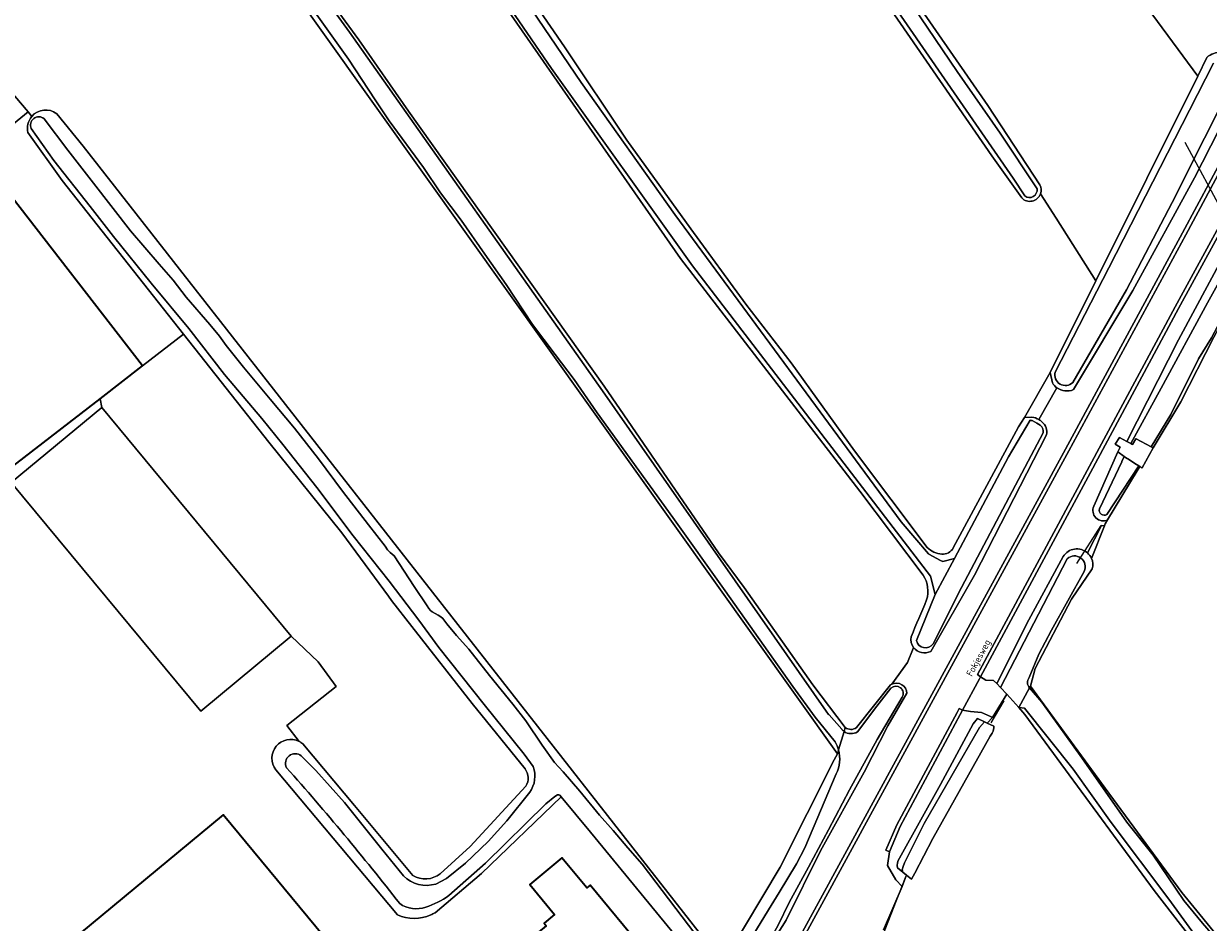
# Model space of a CAD drawing. Header units: metres. Extents: x 149984 to 156489, y 469398 to 478068.
# Tile 420 of 656: x 153192 to 153351, y 474828 to 474948. Entities that reach past the tile are written whole.
import ezdxf
from ezdxf.enums import TextEntityAlignment as Align

# ---------------------------------------------------------------- set-up
doc = ezdxf.new("R2010")
doc.units = ezdxf.units.M
doc.header["$LTSCALE"] = 0.75
for name, color, linetype, lineweight in [('B-WE-GK-BESCHOEIING-G', 252, 'GK-BESCHOEIING-SO', 18), ('B-WE-GR-GRAS-GV', 252, 'Continuous', 13), ('B-WE-KW-KUNSTWERK_DUIKER-G', 6, 'Continuous', 18), ('B-WE-KW-KUNSTWERK_GEMAAL-GV', 6, 'Continuous', 18), ('B-WE-KW-KUNSTWERK_STUW-G', 6, 'Continuous', 18), ('B-WE-OG-BEBOUWING-GV', 6, 'Continuous', 35), ('B-WE-OG-BEBOUWING_LOODS-GV', 6, 'Continuous', 18), ('B-WE-OG-TERREIN_ERF-GV', 252, 'Continuous', 18), ('B-WE-OG-TERREIN_OEVER-GV', 252, 'Continuous', 18), ('B-WE-OG-TOPOGRAFIE-T18', 7, 'Continuous', 18), ('B-WE-OG-WATER-GV', 252, 'Continuous', 18), ('B-WE-OG-WATER_SLOOT-GV', 252, 'Continuous', 18), ('B-WE-OG-WEG-GV', 252, 'Continuous', 18), ('B-WE-VH-GESLOTENVERHARDING_ASFALT-GV', 252, 'Continuous', 18), ('B-WE-VH-GESLOTENVERHARDING_BETON-GV', 252, 'Continuous', 18)]:
    doc.layers.add(name, color=color, linetype=linetype, lineweight=lineweight)
doc.styles.add('NLCS-ISO-M500-T18', font='NLCS-ISO.ttf', dxfattribs={"height": 0.9})
doc.linetypes.add('GK-BESCHOEIING-SO', pattern='A,18,-3,[1,NLCS.SHX,S=0.6,R=0,X=0,Y=0],-3', length=24)

msp = doc.modelspace()

# ---------------------------------------------------------------- linework, layer by layer
at = {"layer": 'B-WE-GK-BESCHOEIING-G', "flags": 128}
msp.add_lwpolyline([(153264.117, 474844.615), (153268.04, 474839.889), (153279.992, 474825.348), (153284.593, 474819.602), (153284.684, 474819.195)], dxfattribs=at)
at = {"layer": 'B-WE-GR-GRAS-GV', "flags": 128}
for points in [[(153286.351, 474823.291), (153293.462, 474835.18), (153300.717, 474849.572), (153301.13, 474850.39), (153245.749, 474928.017), (153161.827, 475045.652), (153061.563, 475178.122), (153055.168, 475186.702), (152992.178, 475267.157), (152923.438, 475353.23)], [(153037.216, 475214.399), (153041.562, 475209.101), (153046.015, 475203.436), (153050.305, 475198.454), (153061.025, 475185.388), (153067.714, 475176.514), (153079.226, 475161.496), (153088.916, 475148.555), (153094.301, 475141.489), (153100.822, 475132.506), (153103.194, 475129.814), (153105.267, 475127.471), (153117.574, 475110.878), (153129.088, 475094.753), (153169.129, 475040.433), (153190.508, 475011.434), (153221.067, 474967.896), (153237.032, 474946.064), (153243.667, 474936.501), (153269.887, 474899.633), (153285.213, 474877.327), (153288.645, 474872.654), (153297.823, 474859.63), (153302.192, 474853.907)], [(153312.619, 474874.313), (153304.149, 474885.552), (153280.108, 474916.736), (153258.188, 474948.3), (153239.401, 474975.334), (153225.267, 474996.483), (153220.416, 475005.143), (153216.363, 475011.214), (153206.235, 475024.591), (153194.379, 475040.202), (153178.061, 475062.086), (153160.156, 475086.048), (153146.442, 475104.634), (153133.111, 475122.197), (153114.72, 475146.268), (153098.356, 475167.598)], [(153178.644, 475067.877), (153193.773, 475047.467), (153205.586, 475031.545), (153221.024, 475010.587), (153224.227, 475006.566), (153224.778, 475005.693), (153225.27, 475004.874), (153225.806, 475003.645), (153226.506, 475002.182), (153227.269, 475000.601), (153232.086, 474992.465), (153245.213, 474972.846), (153253.787, 474960.788), (153264.568, 474945.096), (153272.921, 474932.625), (153281.513, 474920.726), (153288.842, 474910.618), (153294.927, 474902.773), (153303.444, 474890.996), (153313.17, 474878.028)], [(153264.115, 475023.032), (153270.525, 475013.429), (153280.31, 474998.186), (153290.037, 474982.948), (153299.975, 474968.026), (153321.28, 474937.229), (153328.261, 474926.623)], [(153325.83, 474924.858), (153321.822, 474930.523), (153309.578, 474948.257), (153298.561, 474964.192), (153282.717, 474988.008), (153269.381, 475008.72), (153261.245, 475021.382)], [(153328.336, 474925.4), (153330.421, 474922.135), (153335.761, 474913.773), (153349.419, 474941.187), (153342.013, 474951.228)], [(153342.013, 474951.228), (153349.419, 474941.187), (153350.608, 474943.665)], [(153190.182, 474939.399), (153192.699, 474936.413), (153193.192, 474935.783)], [(153193.192, 474935.783), (153192.699, 474936.413), (153173.964, 474921.077), (153168.866, 474916.906), (153172.101, 474912.869), (153177.351, 474916.926), (153189.508, 474926.32), (153208.033, 474902.346), (153213.501, 474906.625), (153212.162, 474908.316), (153197.249, 474927.215), (153192.681, 474933.612)], [(153196.53, 474936.145), (153200.079, 474931.795), (153245.576, 474873.71), (153248.176, 474870.391), (153285.204, 474823.118)], [(153316.66, 474877.977), (153325.398, 474894.182), (153326.183, 474895.428), (153329.644, 474901.496), (153335.761, 474913.773), (153330.421, 474922.135), (153328.336, 474925.4)], [(153354.521, 474911.516), (153354.292, 474911.235), (153351.587, 474906.196), (153347.167, 474897.522), (153343.425, 474891.368), (153341.951, 474888.693), (153341.63, 474888.897), (153341.276, 474888.308), (153337.321, 474881.715), (153337.003, 474881.186), (153336.905, 474880.939), (153335.175, 474876.572)], [(153259.276, 474848.354), (153252.181, 474857.115), (153244.123, 474867.455), (153241.404, 474870.945), (153240.98, 474871.489), (153234.729, 474880.006), (153224.973, 474892.134), (153213.501, 474906.625), (153208.033, 474902.346), (153202.365, 474897.966)], [(153202.365, 474897.966), (153202.573, 474896.773), (153227.952, 474866.135), (153231.578, 474862.707), (153233.959, 474859.399), (153227.353, 474854.163), (153229.005, 474852.039)], [(153335.278, 474875.147), (153332.51, 474871.103), (153327.635, 474861.809), (153326.987, 474859.434), (153337, 474845.8), (153347.28, 474831.802), (153353.078, 474824.675), (153360.151, 474815.981), (153368.916, 474804.845)], [(153308.417, 474859.717), (153310.523, 474862.632), (153311.276, 474864.481), (153311.338, 474864.632)], [(153303.672, 474853.897), (153308.234, 474859.616)], [(153229.494, 474851.715), (153236.45, 474843.476), (153244.249, 474834.064)], [(153247.911, 474834.316), (153251.926, 474837.973), (153259.394, 474846.04)]]:
    msp.add_lwpolyline(points, dxfattribs=at)
at = {"layer": 'B-WE-GR-GRAS-GV'}
for points in [[(153350.608, 474943.665, -0.1877403), (153352.628, 474944.418)], [(153192.681, 474933.612, -0.2417653), (153193.192, 474935.783)], [(153193.192, 474935.783, -0.3982707), (153196.53, 474936.145)], [(153328.261, 474926.623, -0.2115336), (153328.336, 474925.4)], [(153328.336, 474925.4, -0.5493849), (153325.83, 474924.858)], [(153313.17, 474878.028, 0.165676), (153315.115, 474877.118)], [(153315.115, 474877.118, 0.2874734), (153316.66, 474877.977)], [(153335.175, 474876.572, -0.1720968), (153335.278, 474875.147)], [(153313.086, 474871.007, 0.2227563), (153312.619, 474874.313)], [(153311.007, 474866.058, -0.0007317), (153313.086, 474871.007)], [(153311.338, 474864.632, -0.2100791), (153311.007, 474866.058)], [(153308.234, 474859.616, -0.0362559), (153308.417, 474859.717)], [(153302.192, 474853.907, 0.3473331), (153303.672, 474853.897)], [(153229.005, 474852.039, -0.0586095), (153229.494, 474851.715)], [(153259.394, 474846.04, 0.3162198), (153259.276, 474848.354)], [(153244.249, 474834.064, 0.3086165), (153247.911, 474834.316)]]:
    msp.add_lwpolyline(points, format="xyb", dxfattribs=at)
at = {"layer": 'B-WE-KW-KUNSTWERK_DUIKER-G', "flags": 128}
for points in [[(153353.048, 474922.487), (153347.733, 474932.271)], [(153333.216, 474875.862), (153336.457, 474880.956)], [(153336.457, 474880.956), (153336.469, 474880.979)], [(153321.754, 474854.553), (153323.497, 474857.468)], [(153307.115, 474825.821), (153310.247, 474833.83)]]:
    msp.add_lwpolyline(points, dxfattribs=at)
at = {"layer": 'B-WE-KW-KUNSTWERK_GEMAAL-GV', "flags": 128}
msp.add_lwpolyline([(153341.63, 474888.897), (153341.951, 474888.693), (153343.425, 474891.368), (153343.189, 474891.496), (153341.168, 474892.588), (153341.129, 474892.606), (153341.114, 474892.588), (153340.677, 474891.823), (153340.456, 474891.939), (153339.923, 474892.219), (153338.911, 474892.752), (153338.329, 474891.878), (153339.039, 474891.459), (153338.693, 474890.841), (153339.57, 474890.22), (153339.749, 474890.094), (153340.265, 474889.766), (153341.002, 474889.297), (153341.498, 474888.981)], close=True, dxfattribs=at)
at = {"layer": 'B-WE-KW-KUNSTWERK_STUW-G', "flags": 128}
msp.add_lwpolyline([(153339.57, 474890.22), (153341.951, 474888.693)], dxfattribs=at)
at = {"layer": 'B-WE-OG-BEBOUWING-GV', "flags": 128}
for points in [[(153177.351, 474916.926), (153172.101, 474912.869), (153190.627, 474888.896), (153202.365, 474897.966), (153208.033, 474902.346), (153189.508, 474926.32)], [(153199.587, 474826.269), (153180.067, 474810.142), (153205.55, 474779.298), (153225.07, 474795.425), (153231.439, 474787.716), (153250.716, 474803.649), (153218.856, 474842.196)], [(153258.858, 474826.506), (153255.311, 474823.562), (153260.415, 474817.411), (153264.004, 474820.472), (153263.797, 474820.715), (153266.062, 474822.593), (153268.864, 474819.214), (153275.011, 474824.312), (153267.99, 474832.779), (153267.54, 474832.406), (153264.211, 474836.422), (153259.907, 474832.853), (153263.237, 474828.838), (153261.832, 474827.672), (153262.119, 474827.326), (153259.799, 474825.403)]]:
    msp.add_lwpolyline(points, close=True, dxfattribs=at)
at = {"layer": 'B-WE-OG-BEBOUWING_LOODS-GV', "flags": 128}
msp.add_lwpolyline([(153202.573, 474896.773), (153190.447, 474886.729), (153215.826, 474856.091), (153227.952, 474866.135)], close=True, dxfattribs=at)
at = {"layer": 'B-WE-OG-TERREIN_ERF-GV', "flags": 128}
for points in [[(153229.005, 474852.039), (153227.353, 474854.163), (153233.959, 474859.399), (153231.578, 474862.707), (153227.952, 474866.135), (153215.826, 474856.091), (153190.447, 474886.729), (153202.573, 474896.773), (153202.365, 474897.966), (153190.627, 474888.896), (153172.101, 474912.869), (153168.866, 474916.906), (153173.964, 474921.077), (153192.699, 474936.413), (153190.182, 474939.399)], [(153329.934, 474900.109), (153329.644, 474901.496), (153326.183, 474895.428), (153327.201, 474895.498)], [(153328.134, 474895.165), (153330.547, 474899.43)], [(153336.51, 474880.96), (153334.627, 474877.318)], [(153335.175, 474876.572), (153336.905, 474880.939), (153336.51, 474880.96)], [(153325.447, 474856.565), (153323.821, 474858.366), (153323.134, 474857.199), (153321.909, 474855.253), (153321.208, 474854.491), (153322.087, 474854.074), (153322.08, 474853.87), (153321.99, 474853.41), (153321.87, 474853.14), (153321.62, 474852.74), (153313.9, 474839.03), (153311.52, 474834.37), (153311.06, 474833.6), (153310.398, 474834.118), (153310.27, 474833.8), (153309.821, 474832.621), (153307.307, 474826.782)], [(153433.07, 474744.455), (153426.016, 474754.258), (153424.711, 474753.23), (153389.504, 474801.142), (153388.217, 474802.026), (153386.672, 474801.859), (153369.928, 474797.272), (153368.058, 474797.074), (153366.082, 474797.925), (153350.395, 474819.446), (153352.327, 474820.784), (153343.592, 474832.051), (153326.258, 474855.667), (153326.257, 474855.668), (153325.447, 474856.565)], [(153242.184, 474828.808), (153225.914, 474848.25)], [(153279.992, 474825.348), (153268.04, 474839.889), (153264.117, 474844.615), (153253.458, 474834.366), (153247.227, 474829.092)]]:
    msp.add_lwpolyline(points, dxfattribs=at)
at = {"layer": 'B-WE-OG-TERREIN_ERF-GV'}
for points in [[(153330.547, 474899.43, -0.1022963), (153329.934, 474900.109)], [(153327.201, 474895.498, -0.1009716), (153328.134, 474895.165)], [(153334.627, 474877.318, -0.1097687), (153335.175, 474876.572)], [(153225.914, 474848.25, -0.803564), (153229.005, 474852.039)], [(153246.663, 474828.806, -0.2098694), (153242.184, 474828.808)], [(153247.227, 474829.092, -0.0282876), (153246.663, 474828.806)]]:
    msp.add_lwpolyline(points, format="xyb", dxfattribs=at)
at = {"layer": 'B-WE-OG-TERREIN_ERF-GV', "flags": 128}
for points in [[(153199.587, 474826.269), (153218.856, 474842.196), (153250.716, 474803.649), (153231.439, 474787.716), (153225.07, 474795.425), (153205.55, 474779.298), (153180.067, 474810.142)], [(153262.119, 474827.326), (153261.832, 474827.672), (153263.237, 474828.838), (153259.907, 474832.853), (153264.211, 474836.422), (153267.54, 474832.406), (153267.99, 474832.779), (153275.011, 474824.312), (153268.864, 474819.214), (153266.062, 474822.593), (153263.797, 474820.715), (153264.004, 474820.472), (153260.415, 474817.411), (153255.311, 474823.562), (153258.858, 474826.506), (153259.799, 474825.403)]]:
    msp.add_lwpolyline(points, close=True, dxfattribs=at)
at = {"layer": 'B-WE-OG-TERREIN_OEVER-GV', "flags": 128}
for points in [[(152940.006, 475372.883), (152940.747, 475372.472), (152960.67, 475348.024), (152971.148, 475334.213), (153023.694, 475266.903), (153034.806, 475253.25), (153083.053, 475191.19), (153106.562, 475161.175), (153134.184, 475126.091), (153187.286, 475055.051), (153223.957, 475005.679), (153228.988, 474996.754), (153236.102, 474985.597), (153266.82, 474940.353), (153279.361, 474922.653), (153309.683, 474881.457), (153313.325, 474877.157), (153313.383, 474877.126), (153314.966, 474876.284), (153315.239, 474876.139), (153316.826, 474876.536), (153324.037, 474890.159), (153326.95, 474895.068), (153326.951, 474895.07)], [(153311.715, 474865.56), (153314.226, 474871.723), (153313.592, 474874.168), (153281.736, 474915.761), (153262.809, 474942.225), (153249.291, 474962.014), (153231.098, 474988.708), (153223.528, 475000.639), (153219.506, 475007.836), (153163.52, 475082.448), (153130.5, 475126.581), (153076.843, 475196.114), (153046.257, 475235.696), (153016.412, 475273.584), (152977.359, 475322.691), (152951.536, 475355.817), (152945.162, 475363.31), (152938.386, 475370.699), (152937.918, 475371.233)], [(152936.096, 475338.581), (152932.019, 475343.415), (152928.188, 475348.324), (152923.925, 475353.962), (152923.438, 475353.23), (152992.178, 475267.157), (153055.168, 475186.702), (153061.563, 475178.122), (153161.827, 475045.652), (153245.749, 474928.017), (153301.13, 474850.39), (153301.285, 474850.903)], [(153326.225, 474925.142), (153324.685, 474927.495), (153289.579, 474978.332), (153275.187, 475001.935), (153260.788, 475022.983), (153260.232, 475027.031), (153260.532, 475029.054), (153259.948, 475033.595), (153259.041, 475035.842), (153249.437, 475048.304), (153216.972, 475089.182), (153202.209, 475107.359), (153143.356, 475182.699), (153130.133, 475199.093), (153129.011, 475200.494)], [(153098.356, 475167.598), (153114.72, 475146.268), (153133.111, 475122.197), (153146.442, 475104.634), (153160.156, 475086.048), (153178.061, 475062.086), (153194.379, 475040.202), (153206.235, 475024.591), (153216.363, 475011.214), (153220.416, 475005.143), (153225.267, 474996.483), (153239.401, 474975.334), (153258.188, 474948.3), (153280.108, 474916.736), (153304.149, 474885.552), (153312.619, 474874.313)], [(153302.033, 474853.381), (153302.192, 474853.907), (153297.823, 474859.63), (153288.645, 474872.654), (153285.213, 474877.327), (153269.887, 474899.633), (153243.667, 474936.501), (153237.032, 474946.064), (153221.067, 474967.896), (153190.508, 475011.434), (153169.129, 475040.433), (153129.088, 475094.753), (153117.574, 475110.878), (153105.267, 475127.471), (153103.194, 475129.814), (153100.822, 475132.506), (153094.301, 475141.489), (153088.916, 475148.555)], [(153313.17, 474878.028), (153303.444, 474890.996), (153294.927, 474902.773), (153288.842, 474910.618), (153281.513, 474920.726), (153272.921, 474932.625), (153264.568, 474945.096), (153253.787, 474960.788), (153245.213, 474972.846), (153232.086, 474992.465), (153227.269, 475000.601), (153226.506, 475002.182), (153225.806, 475003.645), (153225.27, 475004.874), (153224.778, 475005.693), (153224.227, 475006.566), (153221.024, 475010.587), (153205.586, 475031.545), (153193.773, 475047.467), (153178.644, 475067.877)], [(153263.52, 475023.483), (153291.431, 474979.709), (153308.37, 474954.848), (153317.2, 474941.825), (153322.956, 474933.526), (153327.884, 474926.083)], [(153328.261, 474926.623), (153321.28, 474937.229), (153299.975, 474968.026), (153290.037, 474982.948), (153280.31, 474998.186), (153270.525, 475013.429), (153264.115, 475023.032)], [(153261.245, 475021.382), (153269.381, 475008.72), (153282.717, 474988.008), (153298.561, 474964.192), (153309.578, 474948.257), (153321.822, 474930.523), (153325.83, 474924.858)], [(153190.894, 475009.923), (153194.329, 475005.498), (153196.393, 475002.749), (153196.878, 475001.758), (153205.844, 474989.1), (153213.883, 474977.619), (153216.655, 474973.542), (153225.828, 474960.761), (153235.746, 474947.072), (153269.671, 474899.039), (153299.612, 474856.117), (153299.94, 474855.647), (153300.008, 474855.601), (153301.72, 474853.67)], [(153300.828, 474852.003), (153298.154, 474855.281), (153295.181, 474859.391), (153286.109, 474872.199), (153279.091, 474882.025), (153274.545, 474888.325), (153268.954, 474896.076), (153265.842, 474900.537), (153263.317, 474903.884), (153260.295, 474907.897), (153256.757, 474913.245), (153253.878, 474917.33), (153250.738, 474921.869), (153247.972, 474925.528), (153245.656, 474928.963), (153241.062, 474935.211), (153239.201, 474938.025), (153235.635, 474943.438), (153229.843, 474951.62)], [(153350.608, 474943.665), (153349.419, 474941.187), (153335.761, 474913.773), (153329.644, 474901.496), (153329.934, 474900.109)], [(153330.326, 474901.524), (153337.483, 474915.512), (153348.296, 474936.646), (153351.503, 474942.914)], [(153354.648, 474941.486), (153345.962, 474924.263), (153339.876, 474912.567), (153332.671, 474900.134)], [(153332.768, 474899.185), (153340.697, 474912.442), (153348.963, 474927.575), (153355.479, 474940.324)], [(153285.204, 474823.118), (153248.176, 474870.391), (153245.576, 474873.71), (153200.079, 474931.795), (153196.53, 474936.145)], [(153260.356, 474848.695), (153259.173, 474850.337), (153253.813, 474857.005), (153247.731, 474864.626), (153245.03, 474868.272), (153241.085, 474873.495), (153236.249, 474879.579), (153231.403, 474886.058), (153226.811, 474891.837), (153223.997, 474895.304), (153219.023, 474901.205), (153214.24, 474907.367), (153209.184, 474913.445), (153204.121, 474919.706), (153201.036, 474923.733), (153196.138, 474929.871), (153193.117, 474934.162)], [(153194.847, 474935.47), (153198.018, 474931.275), (153201.463, 474926.848), (153206.409, 474920.477), (153210.244, 474915.988), (153212.121, 474913.843), (153213.879, 474911.567), (153217.04, 474907.899), (153218.337, 474906.362), (153219.239, 474905.11), (153221.54, 474902.186), (153225.121, 474897.903), (153228.388, 474894.036), (153231.624, 474889.918), (153234.827, 474885.555), (153238.292, 474881.041), (153240.525, 474878.189), (153240.851, 474877.694), (153241.201, 474877.345), (153241.736, 474876.906), (153244.419, 474872.805), (153246.151, 474870.203), (153246.389, 474869.846), (153246.626, 474869.591), (153246.831, 474869.402), (153247.224, 474869.186), (153247.623, 474868.955), (153247.997, 474868.727), (153248.279, 474868.494), (153248.813, 474867.795), (153250.079, 474866.248), (153251.733, 474864.413), (153254.537, 474860.857), (153257.667, 474857.053), (153259.401, 474854.798), (153261.581, 474851.535), (153263.217, 474849.205), (153264.397, 474847.958), (153266.628, 474845.373), (153269.253, 474842.176), (153271.092, 474840.124), (153273.054, 474837.776), (153274.964, 474835.583), (153283.005, 474825.026)], [(153192.681, 474933.612), (153197.249, 474927.215), (153212.162, 474908.316), (153213.501, 474906.625), (153224.973, 474892.134), (153234.729, 474880.006), (153240.98, 474871.489), (153241.404, 474870.945), (153244.123, 474867.455), (153252.181, 474857.115), (153259.276, 474848.354)], [(153355.976, 474922.507), (153352.914, 474917.173), (153346.835, 474905.849), (153339.923, 474892.219), (153340.456, 474891.939), (153344.53, 474899.39), (153350.7, 474910.8), (153352.072, 474913.202), (153355.546, 474919.973), (153356.992, 474922.075)], [(153354.121, 474911.541), (153351.246, 474906.136), (153349.521, 474903.292), (153345.796, 474895.841), (153343.189, 474891.496), (153343.425, 474891.368), (153347.167, 474897.522), (153351.587, 474906.196), (153354.292, 474911.235), (153354.521, 474911.516), (153354.908, 474911.992)], [(153327.201, 474895.498), (153326.183, 474895.428), (153325.398, 474894.182), (153316.66, 474877.977)], [(153327.215, 474895.038), (153327.856, 474894.673), (153328.309, 474894.416)], [(153313.629, 474864.104), (153319.487, 474874.321), (153329.127, 474893.126)], [(153328.695, 474893.373), (153326.686, 474889.599), (153317.737, 474872.65), (153313.941, 474865.115)], [(153336.253, 474883.199), (153339.243, 474889.527), (153339.247, 474889.536), (153339.57, 474890.22), (153338.693, 474890.841), (153335.485, 474883.563)], [(153337.321, 474881.715), (153341.276, 474888.308), (153341.63, 474888.897), (153341.498, 474888.981), (153337.233, 474882.465)], [(153331.402, 474876.818), (153326.774, 474868.35), (153322.482, 474859.785), (153323.005, 474859.269)], [(153323.005, 474859.269), (153331.926, 474876.528)], [(153334.197, 474874.821), (153329.813, 474866.971), (153328.127, 474863.734), (153326.821, 474860.593)], [(153326.876, 474859.227), (153326.987, 474859.434), (153327.635, 474861.809), (153332.51, 474871.103), (153335.278, 474875.147)], [(153308.234, 474859.616), (153303.672, 474853.897)], [(153309.82, 474857.974), (153306.455, 474852.288), (153302.767, 474845.562), (153299.929, 474840.181), (153297.268, 474835.18), (153294.66, 474830.444), (153293.205, 474827.411), (153289.086, 474820.086), (153285.497, 474813.245), (153281.632, 474806.181), (153277.923, 474799.702), (153275.377, 474795.519), (153273.762, 474793.306), (153274.084, 474793.52), (153276.087, 474795.87), (153282.177, 474806.148), (153288.194, 474817.6), (153291.279, 474823.356), (153294.273, 474828.106), (153298.872, 474837.379), (153304.729, 474847.944), (153307.909, 474854.117), (153310.453, 474858.497)], [(153303.815, 474853.322), (153306.428, 474856.786), (153308.298, 474859.167)], [(153368.916, 474804.845), (153360.151, 474815.981), (153353.078, 474824.675), (153347.28, 474831.802), (153337, 474845.8), (153326.987, 474859.434), (153326.876, 474859.227), (153328.511, 474857.292), (153333.867, 474849.839), (153339.928, 474841.213), (153343.431, 474836.816), (153347.547, 474830.71), (153350.027, 474827.701), (153353.557, 474823.613), (153356.81, 474819.297), (153360.171, 474814.864), (153365.398, 474808.161), (153368.931, 474803.929)], [(153325.447, 474856.565), (153326.257, 474855.668), (153326.258, 474855.667), (153343.592, 474832.051), (153352.327, 474820.784), (153357.063, 474814.674), (153367.048, 474800.311)], [(153367.155, 474801.846), (153358.432, 474813.131), (153345.52, 474830.898), (153337.814, 474841.173), (153332.735, 474848.321), (153326.205, 474856.485), (153325.447, 474856.565)], [(153309.163, 474835.085), (153309.905, 474834.504), (153309.81, 474834.84), (153309.96, 474835.3), (153310.14, 474835.76), (153312.77, 474841.06), (153320.16, 474853.89), (153320.845, 474854.664), (153319.884, 474855.12), (153319.314, 474854.399), (153314.943, 474846.271), (153309.449, 474836.394)], [(153302.192, 474853.907), (153302.033, 474853.381)], [(153244.249, 474834.064), (153236.45, 474843.476), (153229.494, 474851.715)], [(153229.308, 474850.104), (153231.272, 474848.157), (153235.086, 474843.88), (153240.099, 474837.601), (153243.014, 474834.026)], [(153301.285, 474850.903), (153301.13, 474850.39), (153300.717, 474849.572), (153293.462, 474835.18), (153286.351, 474823.291), (153285.897, 474822.531)], [(153225.914, 474848.25), (153242.184, 474828.808)], [(153287.598, 474822.81), (153288.828, 474824.411), (153291.888, 474829.498), (153293.326, 474831.781), (153295.637, 474835.65), (153296.762, 474837.764), (153297.901, 474840.403), (153300.961, 474847.69)], [(153259.394, 474846.04), (153251.926, 474837.973), (153247.911, 474834.316)], [(153247.227, 474829.092), (153253.458, 474834.366), (153264.117, 474844.615), (153263.925, 474844.847), (153263.822, 474844.868), (153263.621, 474844.893), (153263.253, 474844.674), (153262.068, 474843.697), (153253.967, 474835.727), (153249.066, 474831.392)], [(153247.331, 474832.933), (153248.749, 474833.689), (153251.301, 474835.713), (153254.347, 474838.643), (153256.829, 474841.393), (153259.916, 474845.227)], [(153246.002, 474829.848), (153245.994, 474829.845)]]:
    msp.add_lwpolyline(points, dxfattribs=at)
at = {"layer": 'B-WE-OG-TERREIN_OEVER-GV'}
for points in [[(153352.628, 474944.418, 0.1877403), (153350.608, 474943.665)], [(153193.192, 474935.783, 0.2417653), (153192.681, 474933.612)], [(153193.117, 474934.162, -0.7967499), (153194.847, 474935.47)], [(153196.53, 474936.145, 0.3982707), (153193.192, 474935.783)], [(153328.336, 474925.4, 0.2115336), (153328.261, 474926.623)], [(153325.83, 474924.858, 0.5493849), (153328.336, 474925.4)], [(153327.884, 474926.083, -0.6727549), (153326.225, 474925.142)], [(153332.671, 474900.134, -0.7673433), (153330.326, 474901.524)], [(153329.934, 474900.109, 0.1022963), (153330.547, 474899.43)], [(153330.547, 474899.43, 0.2668787), (153332.768, 474899.185)], [(153326.951, 474895.07, -0.0830322), (153327.215, 474895.038)], [(153328.134, 474895.165, 0.1009716), (153327.201, 474895.498)], [(153328.538, 474894.859, 0.0505195), (153328.134, 474895.165)], [(153329.127, 474893.126, 0.3009736), (153328.538, 474894.859)], [(153328.309, 474894.416, -0.2699485), (153328.695, 474893.373)], [(153335.485, 474883.563, 0.3134891), (153335.76, 474882.001)], [(153335.76, 474882.001, 0.3130293), (153337.321, 474881.715)], [(153337.233, 474882.465, -0.7167628), (153336.253, 474883.199)], [(153315.115, 474877.118, -0.165676), (153313.17, 474878.028)], [(153316.66, 474877.977, -0.2874734), (153315.115, 474877.118)], [(153334.627, 474877.318, 0.4662545), (153331.402, 474876.818)], [(153335.175, 474876.572, 0.1097687), (153334.627, 474877.318)], [(153331.926, 474876.528, -0.8240058), (153334.197, 474874.821)], [(153335.278, 474875.147, 0.1720968), (153335.175, 474876.572)], [(153312.619, 474874.313, -0.2227563), (153313.086, 474871.007)], [(153313.086, 474871.007, 0.0007317), (153311.007, 474866.058)], [(153311.007, 474866.058, 0.2100791), (153311.338, 474864.632)], [(153311.338, 474864.632, 0.3665956), (153313.629, 474864.104)], [(153313.941, 474865.115, -0.6499354), (153311.715, 474865.56)], [(153308.417, 474859.717, 0.0362559), (153308.234, 474859.616)], [(153310.453, 474858.497, 0.5263034), (153308.417, 474859.717)], [(153326.821, 474860.593, 0.3652394), (153326.876, 474859.227)], [(153308.298, 474859.167, -0.8844367), (153309.82, 474857.974)], [(153301.72, 474853.67, 0.0659534), (153302.033, 474853.381)], [(153302.033, 474853.381, 0.2990718), (153303.815, 474853.322)], [(153303.672, 474853.897, -0.3473331), (153302.192, 474853.907)], [(153229.005, 474852.039, 0.803564), (153225.914, 474848.25)], [(153229.494, 474851.715, 0.0586095), (153229.005, 474852.039)], [(153301.285, 474850.903, 0.065878), (153300.828, 474852.003)], [(153227.318, 474848.519, -0.8003075), (153229.308, 474850.104)], [(153300.961, 474847.69, 0.1831844), (153301.285, 474850.903)], [(153242.487, 474830.305, 0.0170367), (153227.318, 474848.519)], [(153259.916, 474845.227, 0.249293), (153260.356, 474848.695)], [(153259.276, 474848.354, -0.3162198), (153259.394, 474846.04)], [(153309.449, 474836.394, 0.1842582), (153309.163, 474835.085)], [(153247.911, 474834.316, -0.3086165), (153244.249, 474834.064)], [(153243.014, 474834.026, 0.272588), (153247.331, 474832.933)], [(153249.066, 474831.392, -0.0808167), (153246.002, 474829.848)], [(153245.994, 474829.845, -0.2394776), (153242.487, 474830.305)], [(153242.184, 474828.808, 0.2098694), (153246.663, 474828.806)], [(153246.663, 474828.806, 0.0282876), (153247.227, 474829.092)]]:
    msp.add_lwpolyline(points, format="xyb", dxfattribs=at)
at = {"layer": 'B-WE-OG-WATER-GV', "flags": 128}
for points in [[(153331.926, 474876.528), (153323.005, 474859.269), (153323.821, 474858.366)], [(153326.821, 474860.593), (153328.127, 474863.734), (153329.813, 474866.971), (153334.197, 474874.821)], [(153323.821, 474858.366), (153325.447, 474856.565), (153326.876, 474859.227)]]:
    msp.add_lwpolyline(points, dxfattribs=at)
at = {"layer": 'B-WE-OG-WATER-GV'}
for points in [[(153334.197, 474874.821, 0.8240058), (153331.926, 474876.528)], [(153326.876, 474859.227, -0.3652394), (153326.821, 474860.593)]]:
    msp.add_lwpolyline(points, format="xyb", dxfattribs=at)
at = {"layer": 'B-WE-OG-WATER_SLOOT-GV', "flags": 128}
for points in [[(153129.011, 475200.494), (153130.133, 475199.093), (153143.356, 475182.699), (153202.209, 475107.359), (153216.972, 475089.182), (153249.437, 475048.304), (153259.041, 475035.842), (153259.948, 475033.595), (153260.532, 475029.054), (153260.232, 475027.031), (153260.788, 475022.983), (153275.187, 475001.935), (153289.579, 474978.332), (153324.685, 474927.495), (153326.225, 474925.142)], [(153163.52, 475082.448), (153219.506, 475007.836), (153223.528, 475000.639), (153231.098, 474988.708), (153249.291, 474962.014), (153262.809, 474942.225), (153281.736, 474915.761), (153313.592, 474874.168), (153314.226, 474871.723), (153316.826, 474876.536), (153315.239, 474876.139), (153314.966, 474876.284), (153313.383, 474877.126), (153313.325, 474877.157), (153309.683, 474881.457), (153279.361, 474922.653), (153266.82, 474940.353), (153236.102, 474985.597), (153228.988, 474996.754), (153223.957, 475005.679), (153187.286, 475055.051)], [(153327.884, 474926.083), (153322.956, 474933.526), (153317.2, 474941.825), (153308.37, 474954.848), (153291.431, 474979.709), (153263.52, 475023.483)], [(153301.72, 474853.67), (153300.008, 474855.601), (153299.94, 474855.647), (153299.612, 474856.117), (153269.671, 474899.039), (153235.746, 474947.072), (153225.828, 474960.761), (153216.655, 474973.542), (153213.883, 474977.619), (153205.844, 474989.1), (153196.878, 475001.758), (153196.393, 475002.749), (153194.329, 475005.498), (153190.894, 475009.923)], [(153229.843, 474951.62), (153235.635, 474943.438), (153239.201, 474938.025), (153241.062, 474935.211), (153245.656, 474928.963), (153247.972, 474925.528), (153250.738, 474921.869), (153253.878, 474917.33), (153256.757, 474913.245), (153260.295, 474907.897), (153263.317, 474903.884), (153265.842, 474900.537), (153268.954, 474896.076), (153274.545, 474888.325), (153279.091, 474882.025), (153286.109, 474872.199), (153295.181, 474859.391), (153298.154, 474855.281), (153300.828, 474852.003)], [(153351.503, 474942.914), (153348.296, 474936.646), (153337.483, 474915.512), (153330.326, 474901.524)], [(153332.671, 474900.134), (153339.876, 474912.567), (153345.962, 474924.263), (153354.648, 474941.486)], [(153193.117, 474934.162), (153196.138, 474929.871), (153201.036, 474923.733), (153204.121, 474919.706), (153209.184, 474913.445), (153214.24, 474907.367), (153219.023, 474901.205), (153223.997, 474895.304), (153226.811, 474891.837), (153231.403, 474886.058), (153236.249, 474879.579), (153241.085, 474873.495), (153245.03, 474868.272), (153247.731, 474864.626), (153253.813, 474857.005), (153259.173, 474850.337), (153260.356, 474848.695)], [(153283.005, 474825.026), (153274.964, 474835.583), (153273.054, 474837.776), (153271.092, 474840.124), (153269.253, 474842.176), (153266.628, 474845.373), (153264.397, 474847.958), (153263.217, 474849.205), (153261.581, 474851.535), (153259.401, 474854.798), (153257.667, 474857.053), (153254.537, 474860.857), (153251.733, 474864.413), (153250.079, 474866.248), (153248.813, 474867.795), (153248.279, 474868.494), (153247.997, 474868.727), (153247.623, 474868.955), (153247.224, 474869.186), (153246.831, 474869.402), (153246.626, 474869.591), (153246.389, 474869.846), (153246.151, 474870.203), (153244.419, 474872.805), (153241.736, 474876.906), (153241.201, 474877.345), (153240.851, 474877.694), (153240.525, 474878.189), (153238.292, 474881.041), (153234.827, 474885.555), (153231.624, 474889.918), (153228.388, 474894.036), (153225.121, 474897.903), (153221.54, 474902.186), (153219.239, 474905.11), (153218.337, 474906.362), (153217.04, 474907.899), (153213.879, 474911.567), (153212.121, 474913.843), (153210.244, 474915.988), (153206.409, 474920.477), (153201.463, 474926.848), (153198.018, 474931.275), (153194.847, 474935.47)], [(153356.992, 474922.075), (153355.546, 474919.973), (153352.072, 474913.202), (153350.7, 474910.8), (153344.53, 474899.39), (153340.456, 474891.939), (153340.677, 474891.823), (153341.114, 474892.588), (153341.129, 474892.606), (153341.168, 474892.588), (153343.189, 474891.496), (153345.796, 474895.841), (153349.521, 474903.292), (153351.246, 474906.136), (153354.121, 474911.541)], [(153326.951, 474895.07), (153326.95, 474895.068), (153324.037, 474890.159), (153316.826, 474876.536), (153314.226, 474871.723), (153311.715, 474865.56)], [(153328.309, 474894.416), (153327.856, 474894.673), (153327.215, 474895.038)], [(153313.941, 474865.115), (153317.737, 474872.65), (153326.686, 474889.599), (153328.695, 474893.373)], [(153341.498, 474888.981), (153341.002, 474889.297), (153340.265, 474889.766), (153339.749, 474890.094), (153339.57, 474890.22), (153339.247, 474889.536), (153339.243, 474889.527), (153336.253, 474883.199)], [(153337.233, 474882.465), (153341.498, 474888.981)], [(153273.762, 474793.306), (153275.377, 474795.519), (153277.923, 474799.702), (153281.632, 474806.181), (153285.497, 474813.245), (153289.086, 474820.086), (153293.205, 474827.411), (153294.66, 474830.444), (153297.268, 474835.18), (153299.929, 474840.181), (153302.767, 474845.562), (153306.455, 474852.288), (153309.82, 474857.974)], [(153308.298, 474859.167), (153306.428, 474856.786), (153303.815, 474853.322)], [(153368.931, 474803.929), (153365.398, 474808.161), (153360.171, 474814.864), (153356.81, 474819.297), (153353.557, 474823.613), (153350.027, 474827.701), (153347.547, 474830.71), (153343.431, 474836.816), (153339.928, 474841.213), (153333.867, 474849.839), (153328.511, 474857.292), (153326.876, 474859.227), (153325.447, 474856.565), (153326.205, 474856.485), (153332.735, 474848.321), (153337.814, 474841.173), (153345.52, 474830.898), (153358.432, 474813.131), (153367.155, 474801.846)], [(153302.033, 474853.381), (153301.285, 474850.903)], [(153301.285, 474850.903), (153302.033, 474853.381)], [(153243.014, 474834.026), (153240.099, 474837.601), (153235.086, 474843.88), (153231.272, 474848.157), (153229.308, 474850.104)], [(153300.961, 474847.69), (153297.901, 474840.403), (153296.762, 474837.764), (153295.637, 474835.65), (153293.326, 474831.781), (153291.888, 474829.498), (153288.828, 474824.411), (153287.598, 474822.81)], [(153259.916, 474845.227), (153256.829, 474841.393), (153254.347, 474838.643), (153251.301, 474835.713), (153248.749, 474833.689), (153247.331, 474832.933)], [(153249.066, 474831.392), (153253.967, 474835.727), (153262.068, 474843.697), (153263.253, 474844.674), (153263.621, 474844.893), (153263.822, 474844.868), (153263.925, 474844.847), (153264.117, 474844.615), (153268.04, 474839.889), (153279.992, 474825.348), (153284.593, 474819.602), (153284.684, 474819.195), (153285.796, 474822.363), (153285.897, 474822.531)], [(153245.994, 474829.845), (153246.002, 474829.848)]]:
    msp.add_lwpolyline(points, dxfattribs=at)
at = {"layer": 'B-WE-OG-WATER_SLOOT-GV'}
for points in [[(153194.847, 474935.47, 0.7967499), (153193.117, 474934.162)], [(153326.225, 474925.142, 0.6727549), (153327.884, 474926.083)], [(153330.326, 474901.524, 0.7673433), (153332.671, 474900.134)], [(153327.215, 474895.038, 0.0830322), (153326.951, 474895.07)], [(153328.695, 474893.373, 0.2699485), (153328.309, 474894.416)], [(153336.253, 474883.199, 0.7167628), (153337.233, 474882.465)], [(153311.715, 474865.56, 0.6499354), (153313.941, 474865.115)], [(153309.82, 474857.974, 0.8844367), (153308.298, 474859.167)], [(153302.033, 474853.381, -0.0659534), (153301.72, 474853.67)], [(153303.815, 474853.322, -0.2990718), (153302.033, 474853.381)], [(153300.828, 474852.003, -0.065878), (153301.285, 474850.903)], [(153229.308, 474850.104, 0.8003075), (153227.318, 474848.519)], [(153301.285, 474850.903, -0.1831844), (153300.961, 474847.69)], [(153227.318, 474848.519, -0.0170367), (153242.487, 474830.305)], [(153260.356, 474848.695, -0.249293), (153259.916, 474845.227)], [(153247.331, 474832.933, -0.272588), (153243.014, 474834.026)], [(153246.002, 474829.848, 0.0808167), (153249.066, 474831.392)], [(153242.487, 474830.305, 0.2394776), (153245.994, 474829.845)]]:
    msp.add_lwpolyline(points, format="xyb", dxfattribs=at)
at = {"layer": 'B-WE-OG-WATER_SLOOT-GV', "flags": 128}
msp.add_lwpolyline([(153321.208, 474854.491), (153320.845, 474854.664), (153320.16, 474853.89), (153312.77, 474841.06), (153310.14, 474835.76), (153309.96, 474835.3), (153309.81, 474834.84), (153309.905, 474834.504), (153310.398, 474834.118), (153311.06, 474833.6), (153311.52, 474834.37), (153313.9, 474839.03), (153321.62, 474852.74), (153321.87, 474853.14), (153321.99, 474853.41), (153322.08, 474853.87), (153322.087, 474854.074)], close=True, dxfattribs=at)
at = {"layer": 'B-WE-OG-WEG-GV', "flags": 128}
for points in [[(153444.217, 475085.183), (153419.606, 475041.522), (153403.885, 475013.69), (153396.277, 475000), (153385.648, 474980.872), (153371.437, 474955.032), (153359.763, 474933.755), (153353.332, 474921.963), (153346.837, 474910.053), (153335.023, 474888.09), (153320.313, 474860.708), (153321.007, 474860.233), (153322.063, 474860.198), (153322.482, 474859.785), (153326.774, 474868.35), (153331.402, 474876.818)], [(153310.453, 474858.497), (153307.909, 474854.117), (153304.729, 474847.944), (153298.872, 474837.379), (153294.273, 474828.106), (153291.279, 474823.356), (153288.194, 474817.6), (153282.177, 474806.148), (153276.087, 474795.87), (153274.084, 474793.52), (153273.537, 474792.878), (153271.295, 474790.132), (153272.199, 474789.595), (153273.996, 474789.246), (153276.094, 474789.148), (153331.693, 474891.204), (153347.353, 474920.18), (153356.967, 474938.052), (153361.788, 474946.715)], [(153355.479, 474940.324), (153348.963, 474927.575), (153340.697, 474912.442), (153332.768, 474899.185)], [(153335.485, 474883.563), (153338.693, 474890.841), (153339.039, 474891.459), (153338.329, 474891.878), (153338.911, 474892.752), (153339.923, 474892.219), (153346.835, 474905.849), (153352.914, 474917.173), (153355.976, 474922.507)], [(153330.547, 474899.43), (153328.134, 474895.165)], [(153329.127, 474893.126), (153319.487, 474874.321), (153313.629, 474864.104)], [(153334.627, 474877.318), (153336.51, 474880.96), (153336.905, 474880.939), (153337.003, 474881.186), (153337.321, 474881.715)], [(153311.338, 474864.632), (153311.276, 474864.481), (153310.523, 474862.632), (153308.417, 474859.717)], [(153309.449, 474836.394), (153314.943, 474846.271), (153319.314, 474854.399), (153319.884, 474855.12), (153320.845, 474854.664), (153321.208, 474854.491), (153321.909, 474855.253), (153321.65, 474855.36), (153320.42, 474855.9), (153318.98, 474856.07), (153317.9, 474856.218), (153317.6, 474855.66), (153309.544, 474840.631), (153308.098, 474837.252), (153307.84, 474835.4), (153308.96, 474833.5), (153309.821, 474832.621), (153310.27, 474833.8), (153310.398, 474834.118), (153309.905, 474834.504), (153309.163, 474835.085)]]:
    msp.add_lwpolyline(points, dxfattribs=at)
at = {"layer": 'B-WE-OG-WEG-GV'}
for points in [[(153332.768, 474899.185, -0.2668787), (153330.547, 474899.43)], [(153328.134, 474895.165, -0.0505195), (153328.538, 474894.859)], [(153328.538, 474894.859, -0.3009736), (153329.127, 474893.126)], [(153335.76, 474882.001, -0.3134891), (153335.485, 474883.563)], [(153337.321, 474881.715, -0.3130293), (153335.76, 474882.001)], [(153331.402, 474876.818, -0.4662545), (153334.627, 474877.318)], [(153313.629, 474864.104, -0.3665956), (153311.338, 474864.632)], [(153308.417, 474859.717, -0.5263034), (153310.453, 474858.497)], [(153309.163, 474835.085, -0.1842582), (153309.449, 474836.394)]]:
    msp.add_lwpolyline(points, format="xyb", dxfattribs=at)
at = {"layer": 'B-WE-VH-GESLOTENVERHARDING_ASFALT-GV', "flags": 128}
for points in [[(153395.705, 475000), (153385.21, 474981.114), (153370.999, 474955.273), (153359.324, 474933.995), (153353.048, 474922.487), (153346.397, 474910.291), (153334.583, 474888.327), (153319.898, 474860.992), (153320.313, 474860.708), (153335.023, 474888.09), (153346.837, 474910.053), (153353.332, 474921.963), (153359.763, 474933.755), (153371.437, 474955.032), (153385.648, 474980.872), (153396.277, 475000), (153403.885, 475013.69), (153419.606, 475041.522), (153444.217, 475085.183), (153443.781, 475085.429), (153419.171, 475041.768), (153403.449, 475013.934), (153395.84, 475000.243)], [(153309.093, 474840.848), (153307.638, 474837.449), (153308.098, 474837.252), (153309.544, 474840.631), (153317.6, 474855.66), (153317.9, 474856.218), (153317.46, 474856.455), (153317.159, 474855.896)]]:
    msp.add_lwpolyline(points, close=True, dxfattribs=at)
for points in [[(153356.967, 474938.052), (153347.353, 474920.18), (153331.693, 474891.204), (153276.094, 474789.148), (153276.533, 474788.909), (153332.132, 474890.965), (153347.793, 474919.943), (153357.406, 474937.812)], [(153357.406, 474937.812), (153347.793, 474919.943), (153332.132, 474890.965), (153276.533, 474788.909)], [(153307.307, 474826.782), (153309.821, 474832.621), (153308.96, 474833.5), (153307.84, 474835.4), (153308.098, 474837.252), (153307.638, 474837.449), (153309.093, 474840.848), (153317.159, 474855.896), (153317.46, 474856.455), (153317.9, 474856.218), (153320.161, 474860.426), (153320.313, 474860.708), (153319.898, 474860.992), (153334.583, 474888.327), (153346.397, 474910.291), (153353.048, 474922.487)]]:
    msp.add_lwpolyline(points, dxfattribs=at)
at = {"layer": 'B-WE-VH-GESLOTENVERHARDING_BETON-GV', "flags": 128}
msp.add_lwpolyline([(153317.9, 474856.218), (153318.98, 474856.07), (153320.42, 474855.9), (153321.65, 474855.36), (153321.909, 474855.253), (153323.134, 474857.199), (153323.821, 474858.366), (153323.005, 474859.269), (153322.482, 474859.785), (153322.063, 474860.198), (153321.007, 474860.233), (153320.313, 474860.708), (153320.161, 474860.426)], close=True, dxfattribs=at)

# ---------------------------------------------------------------- texts
at = {"layer": 'B-WE-OG-TOPOGRAFIE-T18', "style": 'NLCS-ISO-M500-T18'}
msp.add_text('Fokjesweg', height=0.9, rotation=61.4, dxfattribs=at).set_placement((153320.147, 474863.181), align=Align.MIDDLE)

doc.saveas('drawing.dxf')
